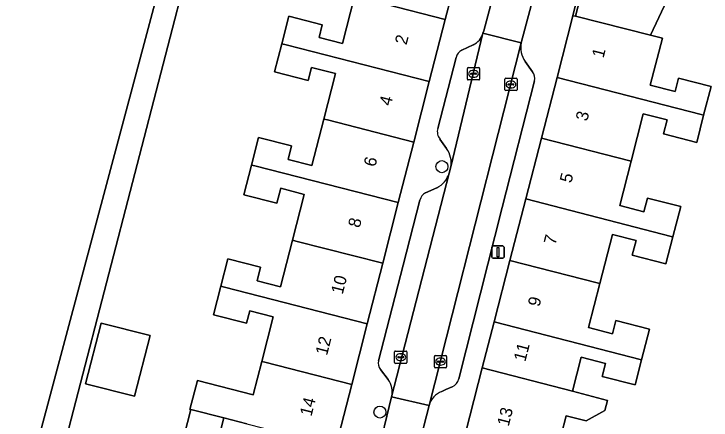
# Model space of a CAD drawing. Extents: x 158352 to 159489, y 383828 to 384603.
# Drawn here: x 159341.5 to 159398.2, y 384399.3 to 384432.3 of the extents above; entities that cross this region are included whole.
import ezdxf

# ---------------------------------------------------------------- set-up
doc = ezdxf.new("R2010")
doc.units = 0
for name, color, linetype in [('IMGEO_Boom', 7, 'Continuous'), ('IMGEO_Erf', 7, 'Continuous'), ('IMGEO_Kolk', 7, 'Continuous'), ('IMGEO_Lichtmast', 7, 'Continuous'), ('IMGEO_Pand', 7, 'Continuous'), ('IMGEO_Pand_nummerreeks', 7, 'Continuous'), ('IMGEO_Parkeervlak_open', 7, 'Continuous'), ('IMGEO_Rijbaan_lokaal_open', 7, 'Continuous'), ('IMGEO_Voetpad_open', 7, 'Continuous')]:
    doc.layers.add(name, color=color, linetype=linetype)

msp = doc.modelspace()

# ---------------------------------------------------------------- linework, layer by layer
at = {"layer": 'IMGEO_Boom'}
for centre in [(159376.298, 384419.9), (159371.257, 384399.934)]:
    msp.add_circle(centre, 0.489, dxfattribs=at)
at = {"layer": 'IMGEO_Erf'}
for points in [[(159391.383, 384450.214), (159386.962, 384432.181), (159387.181, 384432.152), (159387.97, 384435.214)], [(159342.313, 384393.473), (159353.66, 384435.943), (159350.72, 384436.682), (159351.513, 384439.837), (159352.306, 384442.992), (159355.247, 384442.253), (159355.908, 384444.88), (159342.405, 384448.277), (159340.951, 384442.492)], [(159355.918, 384437.161), (159344.386, 384392.663)], [(159355.043, 384396.98), (159355.851, 384400.14), (159355.791, 384400.155), (159356.392, 384402.502), (159360.939, 384401.338), (159361.636, 384404.057), (159362.563, 384407.678), (159360.66, 384408.165), (159360.401, 384407.153), (159357.701, 384407.844), (159358.296, 384410.165), (159358.869, 384412.404), (159361.54, 384411.72), (159361.258, 384410.619), (159363.17, 384410.13), (159364.141, 384413.922), (159365.095, 384417.647), (159363.18, 384418.137), (159362.871, 384416.931), (159360.18, 384417.62), (159360.798, 384420.032), (159361.371, 384422.271), (159364.056, 384421.583), (159363.776, 384420.489), (159365.719, 384419.991), (159366.688, 384423.777), (159367.633, 384427.468), (159365.689, 384427.966), (159365.42, 384426.917), (159362.681, 384427.618), (159363.267, 384429.907), (159363.841, 384432.149), (159366.558, 384431.453), (159366.294, 384430.422), (159368.205, 384429.933), (159369.186, 384433.768)], [(159394.644, 384433.494), (159393.289, 384430.601), (159394.249, 384430.354), (159393.263, 384426.529), (159395.275, 384426.01), (159395.557, 384427.105), (159398.207, 384426.423), (159397.605, 384424.086), (159397.036, 384421.876), (159394.339, 384422.571), (159394.629, 384423.697), (159392.694, 384424.196), (159391.699, 384420.336), (159390.772, 384416.738), (159392.74, 384416.231), (159393.027, 384417.344), (159395.735, 384416.647), (159395.1, 384414.183), (159394.534, 384411.985), (159391.795, 384412.69), (159392.103, 384413.882), (159390.18, 384414.378), (159389.154, 384410.398), (159388.229, 384406.807), (159390.18, 384406.304), (159390.46, 384407.391), (159393.188, 384406.688), (159392.544, 384404.187), (159392.017, 384402.142), (159389.332, 384402.834), (159389.603, 384403.886), (159387.638, 384404.392), (159386.925, 384401.628), (159389.776, 384400.884), (159389.563, 384400.069), (159388.027, 384399.212), (159386.411, 384399.634), (159386.002, 384398.046)], [(159360.421, 384398.979), (159358.553, 384399.453), (159357.743, 384396.289)]]:
    msp.add_lwpolyline(points, dxfattribs=at)
msp.add_lwpolyline([(159347.286, 384402.243), (159348.551, 384407.177), (159352.549, 384406.152), (159351.284, 384401.218)], close=True, dxfattribs=at)
at = {"layer": 'IMGEO_Kolk'}
for p, q in [((159378.368, 384427.03), (159378.368, 384427.882)), ((159378.443, 384427.956), (159379.295, 384427.956)), ((159378.627, 384427.45), (159378.627, 384427.462)), ((159378.67, 384427.499), (159379.068, 384427.499)), ((159378.856, 384427.736), (159378.881, 384427.736)), ((159379.111, 384427.462), (159379.111, 384427.45)), ((159379.369, 384427.882), (159379.369, 384427.03)), ((159379.295, 384426.956), (159378.443, 384426.956)), ((159379.065, 384427.413), (159378.667, 384427.413)), ((159378.879, 384427.176), (159378.854, 384427.176)), ((159381.415, 384426.164), (159381.415, 384427.016)), ((159381.49, 384427.09), (159382.342, 384427.09)), ((159381.903, 384426.87), (159381.928, 384426.87)), ((159382.416, 384427.016), (159382.416, 384426.164)), ((159381.674, 384426.584), (159381.674, 384426.596)), ((159382.112, 384426.547), (159381.714, 384426.547)), ((159381.717, 384426.633), (159382.115, 384426.633)), ((159381.926, 384426.31), (159381.901, 384426.31)), ((159382.158, 384426.596), (159382.158, 384426.584)), ((159382.342, 384426.09), (159381.49, 384426.09)), ((159372.449, 384403.971), (159372.449, 384404.823)), ((159372.524, 384404.897), (159373.376, 384404.897)), ((159373.45, 384404.823), (159373.45, 384403.971)), ((159372.708, 384404.391), (159372.708, 384404.403)), ((159373.146, 384404.354), (159372.748, 384404.354)), ((159372.751, 384404.44), (159373.149, 384404.44)), ((159372.937, 384404.677), (159372.962, 384404.677)), ((159373.192, 384404.403), (159373.192, 384404.391)), ((159375.683, 384403.612), (159375.683, 384404.464)), ((159375.758, 384404.538), (159376.61, 384404.538)), ((159376.171, 384404.318), (159376.196, 384404.318)), ((159376.684, 384404.464), (159376.684, 384403.612)), ((159373.376, 384403.897), (159372.524, 384403.897)), ((159372.96, 384404.117), (159372.935, 384404.117)), ((159375.942, 384404.032), (159375.942, 384404.044)), ((159376.38, 384403.995), (159375.982, 384403.995)), ((159375.985, 384404.081), (159376.383, 384404.081)), ((159376.194, 384403.758), (159376.169, 384403.758)), ((159376.426, 384404.044), (159376.426, 384404.032)), ((159376.61, 384403.538), (159375.758, 384403.538))]:
    msp.add_line(p, q, dxfattribs=at)
for points in [[(159378.368, 384427.03), (159378.368, 384427.882)], [(159378.443, 384427.956), (159379.295, 384427.956)], [(159379.369, 384427.882), (159379.369, 384427.03)], [(159379.295, 384426.956), (159378.443, 384426.956)], [(159381.415, 384426.164), (159381.415, 384427.016)], [(159381.49, 384427.09), (159382.342, 384427.09)], [(159382.416, 384427.016), (159382.416, 384426.164)], [(159382.342, 384426.09), (159381.49, 384426.09)], [(159372.449, 384403.971), (159372.449, 384404.823)], [(159372.524, 384404.897), (159373.376, 384404.897)], [(159373.45, 384404.823), (159373.45, 384403.971)], [(159375.683, 384403.612), (159375.683, 384404.464)], [(159375.758, 384404.538), (159376.61, 384404.538)], [(159376.684, 384404.464), (159376.684, 384403.612)], [(159373.376, 384403.897), (159372.524, 384403.897)], [(159376.61, 384403.538), (159375.758, 384403.538)]]:
    msp.add_lwpolyline(points, dxfattribs=at)
for centre, radius, start, end in [((159378.445, 384427.88), 0.0765, 91.552, 178.448), ((159378.445, 384427.88), 0.0765, 91.552, 178.448), ((159378.667, 384427.459), 0.0403, 85.8775, 175.7526), ((159378.664, 384427.449), 0.0366, 178.938, 274.7102), ((159379.068, 384427.456), 0.043, 264.8664, 352.4533), ((159379.072, 384427.461), 0.0386, 1.7309, 96.639), ((159379.293, 384427.88), 0.0765, 1.552, 88.448), ((159379.293, 384427.88), 0.0765, 1.552, 88.448), ((159378.445, 384427.032), 0.0765, 181.552, 268.448), ((159378.445, 384427.032), 0.0765, 181.552, 268.448), ((159379.293, 384427.032), 0.0765, 271.552, 358.448), ((159379.293, 384427.032), 0.0765, 271.552, 358.448), ((159381.492, 384427.014), 0.0765, 91.552, 178.448), ((159381.492, 384427.014), 0.0765, 91.552, 178.448), ((159382.34, 384427.014), 0.0765, 1.552, 88.448), ((159382.34, 384427.014), 0.0765, 1.552, 88.448), ((159381.714, 384426.593), 0.0403, 85.8775, 175.7526), ((159381.711, 384426.583), 0.0366, 178.938, 274.7102), ((159382.115, 384426.59), 0.043, 264.8664, 352.4533), ((159382.119, 384426.595), 0.0386, 1.7309, 96.639), ((159381.492, 384426.166), 0.0765, 181.552, 268.448), ((159381.492, 384426.166), 0.0765, 181.552, 268.448), ((159382.34, 384426.166), 0.0765, 271.552, 358.448), ((159382.34, 384426.166), 0.0765, 271.552, 358.448), ((159372.526, 384404.821), 0.0765, 91.552, 178.448), ((159372.526, 384404.821), 0.0765, 91.552, 178.448), ((159373.374, 384404.821), 0.0765, 1.552, 88.448), ((159373.374, 384404.821), 0.0765, 1.552, 88.448), ((159372.748, 384404.4), 0.0403, 85.8775, 175.7526), ((159372.745, 384404.39), 0.0366, 178.938, 274.7102), ((159373.149, 384404.397), 0.043, 264.8664, 352.4533), ((159373.153, 384404.402), 0.0386, 1.7309, 96.639), ((159375.76, 384404.462), 0.0765, 91.552, 178.448), ((159375.76, 384404.462), 0.0765, 91.552, 178.448), ((159376.608, 384404.462), 0.0765, 1.552, 88.448), ((159376.608, 384404.462), 0.0765, 1.552, 88.448), ((159372.526, 384403.973), 0.0765, 181.552, 268.448), ((159372.526, 384403.973), 0.0765, 181.552, 268.448), ((159373.374, 384403.973), 0.0765, 271.552, 358.448), ((159373.374, 384403.973), 0.0765, 271.552, 358.448), ((159375.76, 384403.614), 0.0765, 181.552, 268.448), ((159375.76, 384403.614), 0.0765, 181.552, 268.448), ((159375.982, 384404.041), 0.0403, 85.8775, 175.7526), ((159375.979, 384404.031), 0.0366, 178.938, 274.7102), ((159376.383, 384404.038), 0.043, 264.8664, 352.4533), ((159376.387, 384404.043), 0.0386, 1.7309, 96.639), ((159376.608, 384403.614), 0.0765, 271.552, 358.448), ((159376.608, 384403.614), 0.0765, 271.552, 358.448)]:
    msp.add_arc(centre, radius, start, end, dxfattribs=at)
for centre, major_axis, ratio, start_param, end_param in [((159378.855, 384427.456), (-0.387, 0.002), 0.722429, 4.712389, 7.853982), ((159378.88, 384427.456), (-0.39, 0.002), 0.717154, 1.570796, 4.712389), ((159381.902, 384426.59), (-0.387, 0.002), 0.722429, 4.712389, 7.853982), ((159381.927, 384426.59), (-0.39, 0.002), 0.717154, 1.570796, 4.712389), ((159372.936, 384404.397), (-0.387, 0.002), 0.722429, 4.712389, 7.853982), ((159372.961, 384404.397), (-0.39, 0.002), 0.717154, 1.570796, 4.712389), ((159376.17, 384404.038), (-0.387, 0.002), 0.722429, 4.712389, 7.853982), ((159376.195, 384404.038), (-0.39, 0.002), 0.717154, 1.570796, 4.712389)]:
    msp.add_ellipse(centre, major_axis=major_axis, ratio=ratio, start_param=start_param, end_param=end_param, dxfattribs=at)
at = {"layer": 'IMGEO_Lichtmast'}
for p, q in [((159380.362, 384412.545), (159380.362, 384413.345)), ((159380.362, 384413.345), (159380.362, 384412.545)), ((159380.462, 384413.445), (159381.252, 384413.445)), ((159381.252, 384413.445), (159380.462, 384413.445)), ((159381.352, 384413.345), (159381.352, 384412.545)), ((159381.352, 384412.545), (159381.352, 384413.345)), ((159381.252, 384412.445), (159380.462, 384412.445)), ((159380.462, 384412.445), (159381.252, 384412.445))]:
    msp.add_line(p, q, dxfattribs=at)
msp.add_lwpolyline([(159380.782, 384413.32), (159380.932, 384413.32), (159380.932, 384412.57), (159380.782, 384412.57), (159380.782, 384413.32)], dxfattribs=at)
for centre, start, end in [((159380.462, 384413.345), 90, 180), ((159380.462, 384413.345), 90, 180), ((159381.252, 384413.345), 0, 90), ((159381.252, 384413.345), 360, 90), ((159380.462, 384412.545), 180, 270), ((159380.462, 384412.545), 180, 270), ((159381.252, 384412.545), 270, 0), ((159381.252, 384412.545), 270, 0)]:
    msp.add_arc(centre, 0.1, start, end, dxfattribs=at)
at = {"layer": 'IMGEO_Pand'}
for points in [[(159394.644, 384433.494), (159392.812, 384433.966), (159387.97, 384435.214), (159387.181, 384432.152), (159393.289, 384430.601)], [(159363.267, 384429.907), (159363.613, 384429.818), (159375.267, 384426.833), (159376.559, 384431.881), (159371.716, 384433.121), (159369.186, 384433.768), (159368.205, 384429.933), (159366.294, 384430.422), (159366.558, 384431.453), (159363.841, 384432.149)], [(159394.249, 384430.354), (159393.289, 384430.601), (159387.181, 384432.152), (159386.962, 384432.181), (159385.67, 384427.163), (159397.389, 384424.142), (159397.605, 384424.086), (159398.207, 384426.423), (159395.557, 384427.105), (159395.275, 384426.01), (159393.263, 384426.529)], [(159363.267, 384429.907), (159362.681, 384427.618), (159365.42, 384426.917), (159365.689, 384427.966), (159367.633, 384427.468), (159366.688, 384423.777), (159366.989, 384423.7), (159374.004, 384421.903), (159375.267, 384426.833), (159363.613, 384429.818)], [(159385.67, 384427.163), (159384.396, 384422.217), (159391.586, 384420.365), (159391.699, 384420.336), (159392.694, 384424.196), (159394.629, 384423.697), (159394.339, 384422.571), (159397.036, 384421.876), (159397.605, 384424.086), (159397.389, 384424.142)], [(159360.798, 384420.032), (159361.069, 384419.962), (159372.742, 384416.973), (159374.004, 384421.903), (159366.989, 384423.7), (159366.688, 384423.777), (159365.719, 384419.991), (159363.776, 384420.489), (159364.056, 384421.583), (159361.371, 384422.271)], [(159383.122, 384417.271), (159394.947, 384414.223), (159395.1, 384414.183), (159395.735, 384416.647), (159393.027, 384417.344), (159392.74, 384416.231), (159390.772, 384416.738), (159391.699, 384420.336), (159391.586, 384420.365), (159384.396, 384422.217)], [(159360.798, 384420.032), (159360.18, 384417.62), (159362.871, 384416.931), (159363.18, 384418.137), (159365.095, 384417.647), (159364.141, 384413.922), (159364.419, 384413.851), (159371.48, 384412.043), (159372.742, 384416.973), (159361.069, 384419.962)], [(159383.122, 384417.271), (159381.833, 384412.267), (159388.936, 384410.439), (159389.154, 384410.398), (159390.18, 384414.378), (159392.103, 384413.882), (159391.795, 384412.69), (159394.534, 384411.985), (159395.1, 384414.183), (159394.947, 384414.223)], [(159370.217, 384407.113), (159371.48, 384412.043), (159364.419, 384413.851), (159364.141, 384413.922), (159363.17, 384410.13), (159361.258, 384410.619), (159361.54, 384411.72), (159358.869, 384412.404), (159358.296, 384410.165), (159358.605, 384410.086)], [(159381.833, 384412.267), (159380.545, 384407.265), (159392.544, 384404.187), (159393.188, 384406.688), (159390.46, 384407.391), (159390.18, 384406.304), (159388.229, 384406.807), (159389.154, 384410.398), (159388.936, 384410.439)], [(159370.217, 384407.113), (159358.605, 384410.086), (159358.296, 384410.165), (159357.701, 384407.844), (159360.401, 384407.153), (159360.66, 384408.165), (159362.563, 384407.678), (159361.636, 384404.057), (159361.889, 384403.992), (159368.955, 384402.182)], [(159347.286, 384402.243), (159351.284, 384401.218), (159352.549, 384406.152), (159348.551, 384407.177)], [(159379.587, 384403.544), (159386.925, 384401.628), (159387.638, 384404.392), (159389.603, 384403.886), (159389.332, 384402.834), (159392.017, 384402.142), (159392.544, 384404.187), (159380.545, 384407.265)], [(159368.955, 384402.182), (159361.889, 384403.992), (159361.636, 384404.057), (159360.939, 384401.338), (159356.392, 384402.502), (159355.791, 384400.155), (159355.851, 384400.14), (159358.553, 384399.453), (159360.421, 384398.979), (159367.664, 384397.139)], [(159379.587, 384403.544), (159377.89, 384396.955), (159379.309, 384394.55), (159383.741, 384396.865), (159386.002, 384398.046), (159386.411, 384399.634), (159388.027, 384399.212), (159389.563, 384400.069), (159389.776, 384400.884), (159386.925, 384401.628)], [(159358.553, 384399.453), (159355.851, 384400.14), (159355.043, 384396.98), (159357.743, 384396.289)]]:
    msp.add_lwpolyline(points, close=True, dxfattribs=at)
at = {"layer": 'IMGEO_Parkeervlak_open'}
for points in [[(159377.012, 384419.873), (159379.641, 384430.759)], [(159382.756, 384429.965), (159375.254, 384400.467)], [(159378.829, 384429.808), (159377.916, 384429.385)], [(159377.45, 384428.787), (159375.962, 384423.001)], [(159383.681, 384427.624), (159383.075, 384428.455)], [(159377.672, 384402.63), (159381.197, 384416.581), (159383.824, 384426.884)], [(159376.142, 384422.145), (159376.673, 384421.367)], [(159372.206, 384401.162), (159376.892, 384419.381)], [(159375.879, 384418.19), (159374.966, 384417.767)], [(159374.5, 384417.169), (159373.137, 384411.894), (159371.134, 384404.108)], [(159371.29, 384403.401), (159371.915, 384402.588)], [(159376.292, 384401.598), (159376.612, 384401.763), (159377.138, 384401.997)]]:
    msp.add_lwpolyline(points, dxfattribs=at)
for centre, radius, start, end in [((159378.272, 384431.106), 1.412, 293.2336, 345.7825), ((159384.647, 384429.576), 1.931, 168.37, 215.4877), ((159378.396, 384428.531), 0.98, 119.3118, 164.8322), ((159382.964, 384427.102), 0.887, 345.7945, 36.08), ((159376.832, 384422.737), 0.909, 163.1274, 220.623), ((159375.207, 384420.249), 1.844, 348.2348, 37.3339), ((159375.051, 384419.921), 1.919, 295.5751, 343.6596), ((159375.446, 384416.913), 0.98, 119.3118, 164.8322), ((159372.058, 384403.941), 0.939, 169.775, 215.1109), ((159370.502, 384401.557), 1.749, 346.9439, 36.1237), ((159376.755, 384402.862), 0.946, 293.887, 345.8109), ((159376.836, 384400.057), 1.634, 109.4453, 165.4651)]:
    msp.add_arc(centre, radius, start, end, dxfattribs=at)
at = {"layer": 'IMGEO_Rijbaan_lokaal_open'}
for points in [[(159381.465, 384437.584), (159379.706, 384430.947), (159379.641, 384430.759), (159382.756, 384429.965), (159384.565, 384436.793)], [(159382.756, 384429.965), (159379.641, 384430.759), (159377.012, 384419.873), (159376.892, 384419.381), (159372.206, 384401.162), (159375.254, 384400.467)], [(159374.375, 384396.994), (159375.254, 384400.467), (159372.206, 384401.162), (159371.021, 384396.358), (159373.852, 384391.039), (159376.698, 384392.515)]]:
    msp.add_lwpolyline(points, close=True, dxfattribs=at)
at = {"layer": 'IMGEO_Voetpad_open'}
for points in [[(159384.78, 384455.959), (159382.91, 384456.26), (159382.646, 384455.207), (159377.892, 384437.021), (159377.068, 384433.844), (159376.559, 384431.881), (159375.267, 384426.833), (159374.004, 384421.903), (159372.742, 384416.973), (159371.48, 384412.043), (159370.217, 384407.113), (159368.955, 384402.182), (159367.664, 384397.139)], [(159344.386, 384392.663), (159355.918, 384437.161), (159369.186, 384433.768), (159371.716, 384433.121), (159376.559, 384431.881), (159377.068, 384433.844), (159371.853, 384435.197), (159365.435, 384436.736), (159362.526, 384437.497), (159360.068, 384438.137), (159356.381, 384439.097), (159357.205, 384442.26), (159358.151, 384445.891), (159352.608, 384447.335), (159350.946, 384447.768), (159346.375, 384448.961), (159334.574, 384452.041)], [(159377.89, 384396.955), (159379.587, 384403.544), (159380.545, 384407.265), (159381.833, 384412.267), (159383.122, 384417.271), (159384.396, 384422.217), (159385.67, 384427.163), (159386.962, 384432.181), (159391.383, 384450.214), (159390.009, 384450.522), (159389.604, 384448.945), (159386.954, 384438.942)], [(159340.35, 384448.794), (159342.405, 384448.277), (159355.908, 384444.88), (159355.247, 384442.253), (159354.453, 384439.098), (159353.66, 384435.943), (159342.313, 384393.473)], [(159379.641, 384430.759), (159379.706, 384430.947), (159381.465, 384437.584), (159381.531, 384437.851)], [(159384.565, 384436.793), (159382.756, 384429.965)], [(159377.916, 384429.385), (159378.829, 384429.808)], [(159375.962, 384423.001), (159377.45, 384428.787)], [(159383.075, 384428.455), (159383.681, 384427.624)], [(159383.824, 384426.884), (159381.197, 384416.581), (159377.672, 384402.63)], [(159376.673, 384421.367), (159376.142, 384422.145)], [(159376.892, 384419.381), (159377.012, 384419.873)], [(159374.966, 384417.767), (159375.879, 384418.19)], [(159371.134, 384404.108), (159373.137, 384411.894), (159374.5, 384417.169)], [(159371.915, 384402.588), (159371.29, 384403.401)], [(159377.138, 384401.997), (159376.612, 384401.763), (159376.292, 384401.598)], [(159374.348, 384390.099), (159373.852, 384391.039), (159371.021, 384396.358), (159372.206, 384401.162)], [(159375.254, 384400.467), (159374.375, 384396.994), (159376.698, 384392.515), (159376.986, 384391.96)]]:
    msp.add_lwpolyline(points, dxfattribs=at)
for centre, radius, start, end in [((159378.272, 384431.106), 1.412, 293.2336, 345.7825), ((159384.647, 384429.576), 1.931, 168.37, 215.4877), ((159378.396, 384428.531), 0.98, 119.3118, 164.8322), ((159382.964, 384427.102), 0.887, 345.7945, 36.08), ((159376.832, 384422.737), 0.909, 163.1274, 220.623), ((159375.207, 384420.249), 1.844, 348.2348, 37.3339), ((159375.051, 384419.921), 1.919, 295.5751, 343.6596), ((159375.446, 384416.913), 0.98, 119.3118, 164.8322), ((159372.058, 384403.941), 0.939, 169.775, 215.1109), ((159370.502, 384401.557), 1.749, 346.9439, 36.1237), ((159376.755, 384402.862), 0.946, 293.887, 345.8109), ((159376.836, 384400.057), 1.634, 109.4453, 165.4651)]:
    msp.add_arc(centre, radius, start, end, dxfattribs=at)

# ---------------------------------------------------------------- texts
at = {"layer": 'IMGEO_Pand_nummerreeks'}
for s, rotation, p in [('2', 75.6375, (159373.413, 384429.756)), ('1', 75.558, (159389.449, 384428.691)), ('1', 75.558, (159389.449, 384428.691)), ('4', 75.6375, (159372.142, 384424.795)), ('3', 75.558, (159388.125, 384423.548)), ('6', 75.6375, (159370.871, 384419.832)), ('5', 75.558, (159386.829, 384418.516)), ('8', 75.6375, (159369.602, 384414.872)), ('7', 75.558, (159385.533, 384413.484)), ('10', 75.6375, (159368.218, 384409.462)), ('9', 75.558, (159384.237, 384408.451)), ('12', 75.6375, (159366.945, 384404.493)), ('11', 75.5593, (159383.087, 384403.985)), ('14', 75.6362, (159365.675, 384399.534)), ('13', 75.5573, (159381.731, 384398.72))]:
    msp.add_text(s, height=1, rotation=rotation, dxfattribs=at).set_placement(p)

doc.saveas('drawing.dxf')
